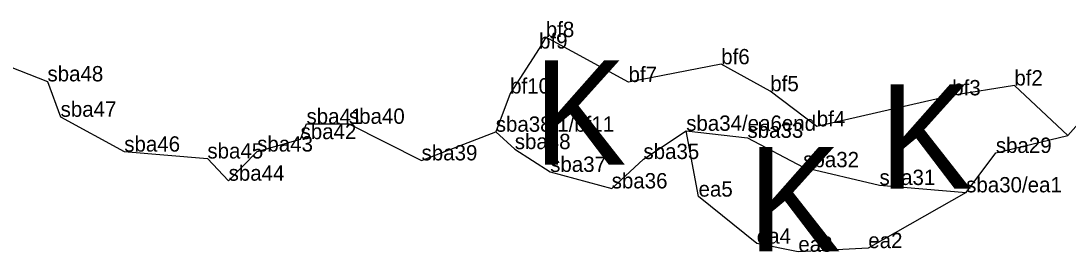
# Model space of a CAD drawing. Extents: x 2072529 to 2268796, y 436423 to 470406.
# Drawn here: x 2212141.7 to 2212483.4, y 440633.7 to 440709.1 of the extents above; entities that cross this region are included whole.
import ezdxf

# ---------------------------------------------------------------- set-up
doc = ezdxf.new("R2010")
doc.units = 0
for name, color, linetype in [('Exist Environmental Wetland Boundary Cogo Comment', 7, 'Continuous'), ('Exist Environmental Wetland Boundary Cogo Point CELL', 7, 'Continuous'), ('Exist Hydro Jurisdictional Stream or Body of Water NEU Mitigable Cogo Comment', 7, 'Continuous'), ('Old_Level_20', 7, 'Continuous'), ('Old_Level_52', 7, 'Continuous')]:
    doc.layers.add(name, color=color, linetype=linetype)

msp = doc.modelspace()

# ---------------------------------------------------------------- linework, layer by layer
at = {"layer": 'Old_Level_20'}
for p, q in [((2212312.97, 440703.84), (2212312.97, 440703.84)), ((2212310.76, 440700.11), (2212310.76, 440700.11)), ((2212370.23, 440694.97), (2212370.23, 440694.97)), ((2212150.31, 440689.4), (2212150.31, 440689.4)), ((2212339.96, 440689.17), (2212339.96, 440689.17)), ((2212465.91, 440688.05), (2212465.91, 440688.05)), ((2212301.32, 440685.43), (2212301.32, 440685.43)), ((2212386.24, 440686.17), (2212386.24, 440686.17)), ((2212445.62, 440684.84), (2212445.62, 440684.84)), ((2212154.6, 440677.84), (2212154.6, 440677.84)), ((2212234.86, 440675.52), (2212234.86, 440675.52)), ((2212248.71, 440675.55), (2212248.71, 440675.55)), ((2212401.41, 440674.69), (2212401.41, 440674.69)), ((2212232.93, 440670.55), (2212232.93, 440670.55)), ((2212296.63, 440672.96), (2212296.63, 440672.96)), ((2212296.63, 440672.96), (2212296.63, 440672.96)), ((2212358.79, 440673.27), (2212358.79, 440673.27)), ((2212358.79, 440673.27), (2212358.79, 440673.27)), ((2212378.78, 440670.98), (2212378.78, 440670.98)), ((2212483.34, 440671.77), (2212483.34, 440671.77)), ((2212483.34, 440671.77), (2212483.34, 440671.77)), ((2212302.84, 440667.29), (2212302.84, 440667.29)), ((2212175.38, 440666.48), (2212175.38, 440666.48)), ((2212202.51, 440664.24), (2212202.51, 440664.24)), ((2212218.76, 440666.51), (2212218.76, 440666.51)), ((2212272.42, 440663.62), (2212272.42, 440663.62)), ((2212344.83, 440664.06), (2212344.83, 440664.06)), ((2212459.85, 440666.05), (2212459.85, 440666.05)), ((2212396.98, 440661.39), (2212396.98, 440661.39)), ((2212209.44, 440656.99), (2212209.44, 440656.99)), ((2212314.39, 440659.86), (2212314.39, 440659.86)), ((2212334.47, 440654.48), (2212334.47, 440654.48)), ((2212421.88, 440655.59), (2212421.88, 440655.59)), ((2212362.83, 440651.8), (2212362.83, 440651.8)), ((2212450.17, 440653.19), (2212450.17, 440653.19)), ((2212450.17, 440653.19), (2212450.17, 440653.19)), ((2212381.83, 440636.47), (2212381.83, 440636.47)), ((2212395.39, 440633.8), (2212395.39, 440633.8)), ((2212418.23, 440635), (2212418.23, 440635))]:
    msp.add_line(p, q, dxfattribs=at)
for points in [[(2212483.34, 440671.77), (2212465.91, 440688.05), (2212445.62, 440684.84), (2212401.41, 440674.69), (2212386.24, 440686.17), (2212370.23, 440694.97), (2212339.96, 440689.17), (2212312.97, 440703.84), (2212310.76, 440700.11), (2212301.32, 440685.43), (2212296.63, 440672.96)], [(2212450.17, 440653.19), (2212418.23, 440635), (2212395.39, 440633.8), (2212381.83, 440636.47), (2212362.83, 440651.8), (2212358.79, 440673.27)]]:
    msp.add_lwpolyline(points, dxfattribs=at)
at = {"layer": 'Old_Level_52'}
msp.add_lwpolyline([(2212122.3, 440700.31), (2212150.31, 440689.4), (2212154.6, 440677.84), (2212175.38, 440666.48), (2212202.51, 440664.24), (2212209.44, 440656.99), (2212218.76, 440666.51), (2212232.93, 440670.55), (2212234.86, 440675.52), (2212248.71, 440675.55), (2212272.42, 440663.62), (2212296.63, 440672.96), (2212302.84, 440667.29), (2212314.39, 440659.86), (2212334.47, 440654.48), (2212344.83, 440664.06), (2212358.79, 440673.27), (2212378.78, 440670.98), (2212396.98, 440661.39), (2212421.88, 440655.59), (2212450.17, 440653.19), (2212459.85, 440666.05), (2212483.34, 440671.77), (2212490.22, 440679.47)], dxfattribs=at)

# ---------------------------------------------------------------- texts
at = {"layer": 'Exist Environmental Wetland Boundary Cogo Comment'}
for s, p in [('bf8', (2212312.97, 440703.84)), ('bf9', (2212310.76, 440700.11)), ('bf6', (2212370.23, 440694.97)), ('bf7', (2212339.96, 440689.17)), ('bf5', (2212386.24, 440686.17)), ('bf2', (2212465.91, 440688.05)), ('bf10', (2212301.32, 440685.43)), ('bf3', (2212445.62, 440684.84)), ('bf4', (2212401.41, 440674.69)), ('ea5', (2212362.83, 440651.8)), ('ea4', (2212381.83, 440636.47)), ('ea2', (2212418.23, 440635)), ('ea3', (2212395.39, 440633.8))]:
    msp.add_text(s, height=5, dxfattribs=at).set_placement(p)
at = {"layer": 'Exist Environmental Wetland Boundary Cogo Point CELL'}
for p in [(2212308.95, 440662.23), (2212421.8, 440654.42), (2212378.97, 440633.96)]:
    msp.add_text('K', height=34, dxfattribs=at).set_placement(p)
at = {"layer": 'Exist Hydro Jurisdictional Stream or Body of Water NEU Mitigable Cogo Comment'}
for s, p in [('sba48', (2212150.31, 440689.4)), ('sba47', (2212154.6, 440677.84)), ('sba41', (2212234.86, 440675.52)), ('sba40', (2212248.71, 440675.55)), ('sba38.1/bf11', (2212296.63, 440672.96)), ('sba34/ea6end', (2212358.79, 440673.27)), ('sba42', (2212232.93, 440670.55)), ('sba33', (2212378.78, 440670.98)), ('sba46', (2212175.38, 440666.48)), ('sba43', (2212218.76, 440666.51)), ('sba38', (2212302.84, 440667.29)), ('sba29', (2212459.85, 440666.05)), ('sba45', (2212202.51, 440664.24)), ('sba39', (2212272.42, 440663.62)), ('sba35', (2212344.83, 440664.06)), ('sba37', (2212314.39, 440659.86)), ('sba32', (2212396.98, 440661.39)), ('sba44', (2212209.44, 440656.99)), ('sba31', (2212421.88, 440655.59)), ('sba36', (2212334.47, 440654.48)), ('sba30/ea1', (2212450.17, 440653.19))]:
    msp.add_text(s, height=5, dxfattribs=at).set_placement(p)

doc.saveas('drawing.dxf')
